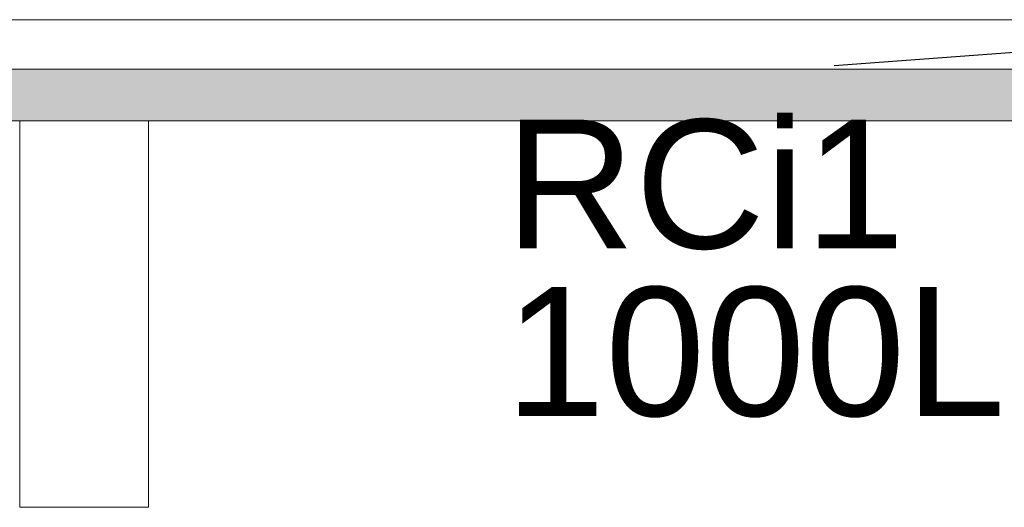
# Model space of a CAD drawing. Header units: millimetres. Extents: x -16331 to -10174, y -4135 to -3584.
# Tile 290 of 456: x -10258.752 to -10257.223, y -4007.756 to -4006.999. Entities that reach past the tile are written whole.
import ezdxf

# ---------------------------------------------------------------- set-up
doc = ezdxf.new("R2010")
doc.units = ezdxf.units.MM
doc.layers.add('AF-Sentido conduto', color=7, linetype='Continuous')
doc.layers.add('Textos', color=7, linetype='Continuous')
doc.layers.add('DI-Elementos em corte', color=9, linetype='Continuous', lineweight=18)
doc.layers.add('DI-Elementos externos em corte', color=9, linetype='Continuous', lineweight=18)
doc.styles.add('Arial', font='arial.ttf', dxfattribs={"height": 100})

msp = doc.modelspace()

# ---------------------------------------------------------------- hatches: boundary and pattern name
at = {"layer": 'DI-Elementos em corte', "linetype": 'Continuous'}
msp.add_hatch(color=31, dxfattribs=at).paths.add_polyline_path([(-10256.389, -4007.1383), (-10256.4364, -4007.0756), (-10256.883, -4007.0756), (-10257.2416, -4007.0756), (-10257.4824, -4007.0756), (-10257.6553, -4007.0756), (-10257.7855, -4007.0756), (-10257.8876, -4007.0756), (-10257.9701, -4007.0756), (-10258.0383, -4007.0756), (-10258.0955, -4007.0756), (-10258.1445, -4007.0756), (-10258.1872, -4007.0756), (-10258.2246, -4007.0756), (-10258.2577, -4007.0756), (-10258.2874, -4007.0756), (-10258.3143, -4007.0756), (-10258.3388, -4007.0756), (-10258.3612, -4007.0756), (-10258.3819, -4007.0756), (-10258.4011, -4007.0756), (-10258.419, -4007.0756), (-10258.4358, -4007.0756), (-10258.4516, -4007.0756), (-10258.4665, -4007.0756), (-10258.4808, -4007.0756), (-10258.4943, -4007.0756), (-10258.5073, -4007.0756), (-10258.5198, -4007.0756), (-10258.5319, -4007.0756), (-10258.5435, -4007.0756), (-10258.5548, -4007.0756), (-10258.5659, -4007.0756), (-10258.5767, -4007.0756), (-10258.5872, -4007.0756), (-10258.5976, -4007.0756), (-10258.6078, -4007.0756), (-10258.618, -4007.0756), (-10258.628, -4007.0756), (-10258.6379, -4007.0756), (-10258.6479, -4007.0756), (-10258.6579, -4007.0756), (-10258.6679, -4007.0756), (-10258.6779, -4007.0756), (-10258.688, -4007.0756), (-10258.6983, -4007.0756), (-10258.7086, -4007.0756), (-10258.7192, -4007.0756), (-10258.73, -4007.0756), (-10258.741, -4007.0756), (-10258.7523, -4007.0756), (-10258.764, -4007.0756), (-10258.776, -4007.0756), (-10258.7885, -4007.0756), (-10258.8015, -4007.0756), (-10258.815, -4007.0756), (-10258.8293, -4007.0756), (-10258.8443, -4007.0756), (-10258.8601, -4007.0756), (-10258.8768, -4007.0756), (-10258.8947, -4007.0756), (-10258.914, -4007.0756), (-10258.9346, -4007.0756), (-10258.957, -4007.0756), (-10258.9815, -4007.0756), (-10259.0084, -4007.0756), (-10259.0381, -4007.0756), (-10259.0712, -4007.0756), (-10259.1087, -4007.0756), (-10259.1513, -4007.0756), (-10259.2003, -4007.0756), (-10259.2575, -4007.0756), (-10259.3257, -4007.0756), (-10259.4083, -4007.0756), (-10259.5103, -4007.0756), (-10259.6405, -4007.0756), (-10259.8134, -4007.0756), (-10260.0542, -4007.0756), (-10260.4128, -4007.0756), (-10260.8585, -4007.1556), (-10260.4128, -4007.1556), (-10259.5103, -4007.1556), (-10259.2003, -4007.1556), (-10259.0381, -4007.1556), (-10258.9346, -4007.1556), (-10258.8601, -4007.1556), (-10258.8015, -4007.1556), (-10258.7523, -4007.1556), (-10258.7086, -4007.1556), (-10258.6679, -4007.1556), (-10258.628, -4007.1556), (-10258.5872, -4007.1556), (-10258.5435, -4007.1556), (-10258.4943, -4007.1556), (-10258.4358, -4007.1556), (-10258.3612, -4007.1556), (-10258.2577, -4007.1556), (-10258.0955, -4007.1556), (-10257.7855, -4007.1556), (-10256.883, -4007.1556), (-10256.4374, -4007.1556), (-10256.4348, -4007.1551), (-10256.4134, -4007.1529)])

# ---------------------------------------------------------------- linework, layer by layer
at = {"layer": 'AF-Sentido conduto'}
msp.add_lwpolyline([(-10257.4874, -4007.0698), (-10257.0885, -4007.0405)], dxfattribs=at)
at = {"layer": 'DI-Elementos em corte'}
for p, q in [((-10258.7523, -4007.0756), (-10258.764, -4007.0756)), ((-10258.741, -4007.0756), (-10258.7523, -4007.0756)), ((-10258.73, -4007.0756), (-10258.741, -4007.0756)), ((-10258.7192, -4007.0756), (-10258.73, -4007.0756)), ((-10258.7086, -4007.0756), (-10258.7192, -4007.0756)), ((-10258.6983, -4007.0756), (-10258.7086, -4007.0756)), ((-10258.688, -4007.0756), (-10258.6983, -4007.0756)), ((-10258.6779, -4007.0756), (-10258.688, -4007.0756)), ((-10258.6679, -4007.0756), (-10258.6779, -4007.0756)), ((-10258.6579, -4007.0756), (-10258.6679, -4007.0756)), ((-10258.6479, -4007.0756), (-10258.6579, -4007.0756)), ((-10258.6379, -4007.0756), (-10258.6479, -4007.0756)), ((-10258.628, -4007.0756), (-10258.6379, -4007.0756)), ((-10258.618, -4007.0756), (-10258.628, -4007.0756)), ((-10258.6078, -4007.0756), (-10258.618, -4007.0756)), ((-10258.5976, -4007.0756), (-10258.6078, -4007.0756)), ((-10258.5872, -4007.0756), (-10258.5976, -4007.0756)), ((-10258.5767, -4007.0756), (-10258.5872, -4007.0756)), ((-10258.5659, -4007.0756), (-10258.5767, -4007.0756)), ((-10258.5548, -4007.0756), (-10258.5659, -4007.0756)), ((-10258.5435, -4007.0756), (-10258.5548, -4007.0756)), ((-10258.5319, -4007.0756), (-10258.5435, -4007.0756)), ((-10258.5198, -4007.0756), (-10258.5319, -4007.0756)), ((-10258.5073, -4007.0756), (-10258.5198, -4007.0756)), ((-10258.4943, -4007.0756), (-10258.5073, -4007.0756)), ((-10258.4808, -4007.0756), (-10258.4943, -4007.0756)), ((-10258.4665, -4007.0756), (-10258.4808, -4007.0756)), ((-10258.4516, -4007.0756), (-10258.4665, -4007.0756)), ((-10258.4358, -4007.0756), (-10258.4516, -4007.0756)), ((-10258.419, -4007.0756), (-10258.4358, -4007.0756)), ((-10258.4011, -4007.0756), (-10258.419, -4007.0756)), ((-10258.3819, -4007.0756), (-10258.4011, -4007.0756)), ((-10258.3612, -4007.0756), (-10258.3819, -4007.0756)), ((-10258.3388, -4007.0756), (-10258.3612, -4007.0756)), ((-10258.3143, -4007.0756), (-10258.3388, -4007.0756)), ((-10258.2874, -4007.0756), (-10258.3143, -4007.0756)), ((-10258.2577, -4007.0756), (-10258.2874, -4007.0756)), ((-10258.2246, -4007.0756), (-10258.2577, -4007.0756)), ((-10258.1872, -4007.0756), (-10258.2246, -4007.0756)), ((-10258.1445, -4007.0756), (-10258.1872, -4007.0756)), ((-10258.0955, -4007.0756), (-10258.1445, -4007.0756)), ((-10258.0383, -4007.0756), (-10258.0955, -4007.0756)), ((-10257.9701, -4007.0756), (-10258.0383, -4007.0756)), ((-10257.8876, -4007.0756), (-10257.9701, -4007.0756)), ((-10257.7855, -4007.0756), (-10257.8876, -4007.0756)), ((-10257.6553, -4007.0756), (-10257.7855, -4007.0756)), ((-10257.4824, -4007.0756), (-10257.6553, -4007.0756)), ((-10257.2416, -4007.0756), (-10257.4824, -4007.0756)), ((-10256.883, -4007.0756), (-10257.2416, -4007.0756)), ((-10258.8015, -4007.1556), (-10258.7523, -4007.1556)), ((-10258.7523, -4007.1556), (-10258.7086, -4007.1556)), ((-10258.7086, -4007.1556), (-10258.6679, -4007.1556)), ((-10258.6679, -4007.1556), (-10258.628, -4007.1556)), ((-10258.628, -4007.1556), (-10258.5872, -4007.1556)), ((-10258.5872, -4007.1556), (-10258.5435, -4007.1556)), ((-10258.5435, -4007.1556), (-10258.4943, -4007.1556)), ((-10258.4943, -4007.1556), (-10258.4358, -4007.1556)), ((-10258.4358, -4007.1556), (-10258.3612, -4007.1556)), ((-10258.3612, -4007.1556), (-10258.2577, -4007.1556)), ((-10258.2577, -4007.1556), (-10258.0955, -4007.1556)), ((-10258.0955, -4007.1556), (-10257.7855, -4007.1556)), ((-10257.7855, -4007.1556), (-10256.883, -4007.1556))]:
    msp.add_line(p, q, dxfattribs=at)
at = {"layer": 'DI-Elementos externos em corte'}
for p, q in [((-10260.8529, -4006.9987), (-10258.5255, -4006.9987)), ((-10258.7124, -4006.9987), (-10258.7526, -4006.9987)), ((-10258.6749, -4006.9987), (-10258.7124, -4006.9987)), ((-10258.6479, -4006.9987), (-10258.6749, -4006.9987)), ((-10258.621, -4006.9987), (-10258.6479, -4006.9987)), ((-10258.5898, -4006.9987), (-10258.621, -4006.9987)), ((-10258.557, -4006.9987), (-10258.5898, -4006.9987)), ((-10258.5216, -4006.9987), (-10258.557, -4006.9987)), ((-10258.5255, -4006.9987), (-10256.6338, -4006.9987)), ((-10258.4821, -4006.9987), (-10258.5216, -4006.9987)), ((-10258.4366, -4006.9987), (-10258.4821, -4006.9987)), ((-10258.3819, -4006.9987), (-10258.4366, -4006.9987)), ((-10258.3131, -4006.9987), (-10258.3819, -4006.9987)), ((-10258.221, -4006.9987), (-10258.3131, -4006.9987)), ((-10258.0876, -4006.9987), (-10258.221, -4006.9987)), ((-10257.8691, -4006.9987), (-10258.0876, -4006.9987)), ((-10257.4302, -4006.9987), (-10257.8691, -4006.9987)), ((-10256.2766, -4006.9987), (-10257.4302, -4006.9987)), ((-10256.3159, -4007.0756), (-10258.9143, -4007.0756)), ((-10258.7694, -4007.0756), (-10258.726, -4007.0756)), ((-10258.726, -4007.0756), (-10258.6862, -4007.0756)), ((-10258.6862, -4007.0756), (-10258.6479, -4007.0756)), ((-10258.6479, -4007.0756), (-10258.6097, -4007.0756)), ((-10258.6097, -4007.0756), (-10258.5698, -4007.0756)), ((-10258.5698, -4007.0756), (-10258.5264, -4007.0756)), ((-10258.5264, -4007.0756), (-10258.477, -4007.0756)), ((-10258.477, -4007.0756), (-10258.4174, -4007.0756)), ((-10258.4174, -4007.0756), (-10258.3409, -4007.0756)), ((-10258.3409, -4007.0756), (-10258.234, -4007.0756)), ((-10258.234, -4007.0756), (-10258.0654, -4007.0756)), ((-10258.0654, -4007.0756), (-10257.742, -4007.0756)), ((-10257.742, -4007.0756), (-10256.7977, -4007.0756)), ((-10260.1003, -4007.1556), (-10258.7523, -4007.1556)), ((-10258.7523, -4007.1556), (-10258.5523, -4007.1556)), ((-10258.7523, -4007.1556), (-10258.7523, -4007.4805)), ((-10258.6606, -4007.1556), (-10258.7523, -4007.1556)), ((-10258.5523, -4007.1556), (-10258.6606, -4007.1556)), ((-10258.5523, -4007.1556), (-10258.3823, -4007.1556)), ((-10258.5523, -4007.4306), (-10258.5523, -4007.1556)), ((-10258.3823, -4007.1556), (-10257.2043, -4007.1556)), ((-10258.5523, -4007.7556), (-10258.5523, -4007.4306)), ((-10258.7523, -4007.4805), (-10258.7523, -4007.7556)), ((-10258.7523, -4007.7556), (-10258.644, -4007.7556)), ((-10258.644, -4007.7556), (-10258.5523, -4007.7556))]:
    msp.add_line(p, q, dxfattribs=at)
at = {"layer": 'DI-Elementos externos em corte', "lineweight": 5}
for p, q in [((-10260.8529, -4006.9987), (-10258.5255, -4006.9987)), ((-10258.7124, -4006.9987), (-10258.7526, -4006.9987)), ((-10258.6749, -4006.9987), (-10258.7124, -4006.9987)), ((-10258.6479, -4006.9987), (-10258.6749, -4006.9987)), ((-10258.621, -4006.9987), (-10258.6479, -4006.9987)), ((-10258.5898, -4006.9987), (-10258.621, -4006.9987)), ((-10258.557, -4006.9987), (-10258.5898, -4006.9987)), ((-10258.5216, -4006.9987), (-10258.557, -4006.9987)), ((-10258.5255, -4006.9987), (-10256.6338, -4006.9987)), ((-10258.4821, -4006.9987), (-10258.5216, -4006.9987)), ((-10258.4366, -4006.9987), (-10258.4821, -4006.9987)), ((-10258.3819, -4006.9987), (-10258.4366, -4006.9987)), ((-10258.3131, -4006.9987), (-10258.3819, -4006.9987)), ((-10258.221, -4006.9987), (-10258.3131, -4006.9987)), ((-10258.0876, -4006.9987), (-10258.221, -4006.9987)), ((-10257.8691, -4006.9987), (-10258.0876, -4006.9987)), ((-10257.4302, -4006.9987), (-10257.8691, -4006.9987)), ((-10256.2766, -4006.9987), (-10257.4302, -4006.9987)), ((-10256.3159, -4007.0756), (-10258.9143, -4007.0756)), ((-10258.7694, -4007.0756), (-10258.726, -4007.0756)), ((-10258.726, -4007.0756), (-10258.6862, -4007.0756)), ((-10258.6862, -4007.0756), (-10258.6479, -4007.0756)), ((-10258.6479, -4007.0756), (-10258.6097, -4007.0756)), ((-10258.6097, -4007.0756), (-10258.5698, -4007.0756)), ((-10258.5698, -4007.0756), (-10258.5264, -4007.0756)), ((-10258.5264, -4007.0756), (-10258.477, -4007.0756)), ((-10258.477, -4007.0756), (-10258.4174, -4007.0756)), ((-10258.4174, -4007.0756), (-10258.3409, -4007.0756)), ((-10258.3409, -4007.0756), (-10258.234, -4007.0756)), ((-10258.234, -4007.0756), (-10258.0654, -4007.0756)), ((-10258.0654, -4007.0756), (-10257.742, -4007.0756)), ((-10257.742, -4007.0756), (-10256.7977, -4007.0756)), ((-10260.1003, -4007.1556), (-10258.7523, -4007.1556)), ((-10258.7523, -4007.1556), (-10258.5523, -4007.1556)), ((-10258.7523, -4007.1556), (-10258.7523, -4007.4805)), ((-10258.6606, -4007.1556), (-10258.7523, -4007.1556)), ((-10258.5523, -4007.1556), (-10258.6606, -4007.1556)), ((-10258.5523, -4007.1556), (-10258.3823, -4007.1556)), ((-10258.5523, -4007.4306), (-10258.5523, -4007.1556)), ((-10258.3823, -4007.1556), (-10257.2043, -4007.1556)), ((-10258.5523, -4007.7556), (-10258.5523, -4007.4306)), ((-10258.7523, -4007.4805), (-10258.7523, -4007.7556)), ((-10258.7523, -4007.7556), (-10258.644, -4007.7556)), ((-10258.644, -4007.7556), (-10258.5523, -4007.7556))]:
    msp.add_line(p, q, dxfattribs=at)

# ---------------------------------------------------------------- texts
at = {"layer": 'Textos', "char_height": 0.2, "attachment_point": 7, "line_spacing_factor": 0.6, "style": 'Arial'}
for s, insert, width in [('RCi1', (-10257.9983, -4007.3566), 1.242073), ('1000L', (-10257.9983, -4007.6166), 1.553354)]:
    msp.add_mtext(s, dxfattribs=dict(at, insert=insert, width=width))

doc.saveas('drawing.dxf')
